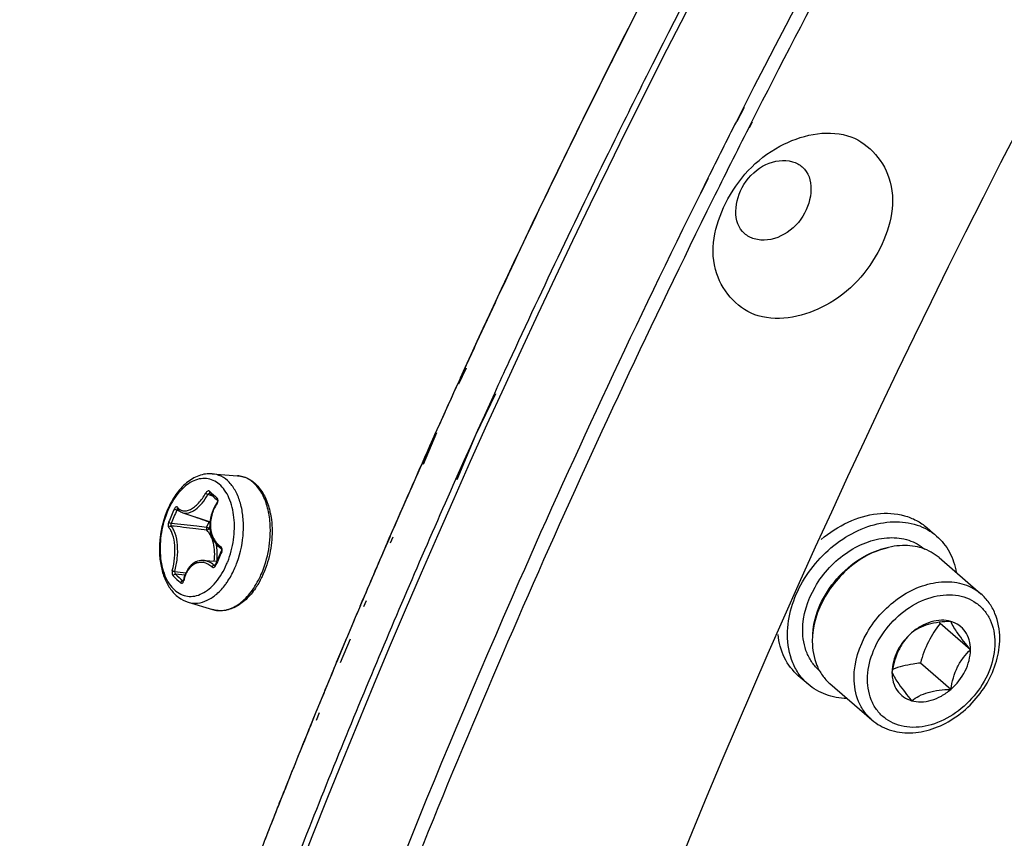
# Model space of a CAD drawing. Header units: millimetres. Extents: x 0 to 420, y 0 to 297.
# Tile 418 of 514: x 330.53 to 335.55, y 208.05 to 212.23. Entities that reach past the tile are written whole.
import ezdxf

# ---------------------------------------------------------------- set-up
doc = ezdxf.new("R2010")
doc.units = ezdxf.units.MM
doc.header["$LTSCALE"] = 23.1
doc.layers.get('0').update_dxf_attribs({"linetype": 'CONTINUOUS'})

msp = doc.modelspace()

# ---------------------------------------------------------------- linework, layer by layer
at = {"color": 7, "linetype": 'Continuous'}
for p, q in [((334.2226, 211.7789), (334.1865, 211.7077)), ((334.2256, 211.778), (334.1893, 211.7068)), ((334.2638, 211.7044), (334.2493, 211.6757)), ((334.2667, 211.7035), (334.2521, 211.6749)), ((334.0412, 211.4176), (334.0031, 211.3409)), ((334.042, 211.4174), (334.0031, 211.3409)), ((332.8028, 210.45), (332.7661, 210.3696)), ((332.7676, 210.3693), (332.8048, 210.4517)), ((332.8088, 210.4486), (332.7702, 210.3686)), ((332.7801, 210.4004), (332.8036, 210.452)), ((332.9588, 210.3187), (332.8566, 210.1073)), ((332.9528, 210.3201), (332.902, 210.2085)), ((332.902, 210.2085), (332.8669, 210.1311)), ((332.6572, 210.1191), (332.59, 209.9584)), ((332.6536, 210.12), (332.6227, 210.051)), ((332.6237, 210.0508), (332.6545, 210.1189)), ((332.6458, 210.1026), (332.6532, 210.1192)), ((332.8669, 210.1311), (332.829, 210.0469)), ((332.6344, 210.077), (332.5823, 209.96)), ((332.8566, 210.1073), (332.7616, 209.8801)), ((332.829, 210.0469), (332.7974, 209.9762)), ((332.7974, 209.9762), (332.7551, 209.8815)), ((331.5138, 209.9107), (331.644, 209.9009)), ((331.5026, 209.81), (331.5013, 209.8102)), ((331.5174, 209.7962), (331.4929, 209.8049)), ((331.3502, 209.7191), (331.3345, 209.7249)), ((331.3647, 209.7115), (331.5034, 209.666)), ((331.4859, 209.637), (331.4983, 209.6656)), ((331.4994, 209.6674), (331.4983, 209.6656)), ((331.4978, 209.6313), (331.5026, 209.6421)), ((335.2071, 209.5933), (335.1571, 209.6366)), ((332.4207, 209.5912), (332.4073, 209.5601)), ((332.4083, 209.5625), (332.4217, 209.5935)), ((332.4099, 209.5622), (332.4233, 209.5932)), ((332.4351, 209.5882), (332.4221, 209.5571)), ((331.5605, 209.5154), (331.5557, 209.5048)), ((331.4687, 209.4685), (331.5383, 209.4647)), ((331.5383, 209.4647), (331.5313, 209.4477)), ((331.5455, 209.4816), (331.5383, 209.4647)), ((331.5502, 209.4924), (331.5455, 209.4816)), ((331.5557, 209.5048), (331.5502, 209.4924)), ((331.6415, 209.4592), (331.6419, 209.4601)), ((335.2198, 209.4832), (335.433, 209.2985)), ((331.5294, 209.4446), (331.5232, 209.4447)), ((331.3749, 209.3932), (331.3271, 209.3989)), ((331.3663, 209.3646), (331.3648, 209.3646)), ((331.3648, 209.3646), (331.3659, 209.3638)), ((331.3912, 209.2561), (331.5162, 209.2181)), ((332.2686, 209.2359), (332.2831, 209.2703)), ((332.2703, 209.2392), (332.2837, 209.2702)), ((332.2993, 209.2636), (332.2863, 209.2325)), ((335.3798, 209.0133), (335.2248, 209.1475)), ((332.1513, 208.9527), (332.2011, 209.0733)), ((332.1649, 208.989), (332.2002, 209.0735)), ((332.217, 209.0667), (332.1665, 208.9462)), ((332.1484, 208.9495), (332.1663, 208.9923)), ((335.2798, 208.8112), (335.1248, 208.9455)), ((334.5524, 208.8374), (334.5024, 208.8807)), ((334.6633, 208.8406), (334.8765, 208.6559)), ((332.0435, 208.6951), (332.0276, 208.6561)), ((332.0603, 208.6922), (332.044, 208.6533)), ((331.8561, 208.2295), (331.86, 208.2393)), ((331.8576, 208.2292), (331.8615, 208.2391))]:
    msp.add_line(p, q, dxfattribs=at)
for points in [[(331.5023, 209.8103), (331.5077, 209.8052), (331.5142, 209.7992), (331.5207, 209.7932), (331.5274, 209.7871), (331.5343, 209.781), (331.5402, 209.7758)], [(331.5384, 209.7627), (331.5313, 209.7515), (331.5245, 209.739), (331.5186, 209.7261), (331.5135, 209.7129), (331.5094, 209.6994), (331.5062, 209.6858), (331.5039, 209.6721)], [(331.5402, 209.7757), (331.5402, 209.7757), (331.5403, 209.7755), (331.5405, 209.7751), (331.5408, 209.7744), (331.541, 209.7736), (331.5411, 209.7725), (331.5411, 209.7713), (331.541, 209.7699), (331.5407, 209.7685), (331.5403, 209.767), (331.5398, 209.7655), (331.5392, 209.7641), (331.5384, 209.7627)], [(331.3376, 209.7325), (331.3408, 209.7282), (331.3451, 209.7235), (331.3499, 209.7193), (331.355, 209.7159), (331.3605, 209.7131), (331.3647, 209.7115)], [(331.5039, 209.6721), (331.5027, 209.6585), (331.5024, 209.645), (331.5031, 209.6317), (331.5048, 209.6187), (331.5074, 209.6061), (331.511, 209.594), (331.5156, 209.5825), (331.521, 209.5716), (331.5273, 209.5615), (331.5345, 209.5522), (331.5424, 209.5437), (331.551, 209.5362), (331.5589, 209.5306)], [(331.5589, 209.5306), (331.559, 209.5305), (331.5595, 209.5301), (331.56, 209.5295), (331.5606, 209.5287), (331.5611, 209.5276), (331.5615, 209.5263), (331.5618, 209.5248), (331.562, 209.5232), (331.562, 209.5216), (331.5618, 209.5199), (331.5615, 209.5182), (331.561, 209.5166), (331.5605, 209.5154)], [(331.4687, 209.4685), (331.4656, 209.4686), (331.4567, 209.4682), (331.4479, 209.4668), (331.4393, 209.4644), (331.4309, 209.461), (331.4228, 209.4566), (331.4151, 209.4512), (331.4077, 209.445), (331.4007, 209.4378), (331.3942, 209.4298), (331.3882, 209.4209), (331.3827, 209.4112), (331.3778, 209.4008), (331.3735, 209.3897), (331.3699, 209.3781), (331.3674, 209.3678)], [(331.5313, 209.4477), (331.5307, 209.4465), (331.5301, 209.4455), (331.5294, 209.4446), (331.5288, 209.444), (331.5282, 209.4435), (331.5278, 209.4433), (331.5275, 209.4432), (331.5273, 209.4432)], [(331.3674, 209.3678), (331.367, 209.3663), (331.3666, 209.3651), (331.3661, 209.3642), (331.3658, 209.3635), (331.3655, 209.3632), (331.3654, 209.3631)]]:
    msp.add_lwpolyline(points, dxfattribs=at)
for centre, radius, start, end in [((379.748, 188.6179), 51.0783, 144.58554, 153.03536), ((378.921, 189.0863), 50.0584, 148.70402, 153.13859), ((378.1152, 189.6489), 49.6691, 150.81894, 153.11874), ((377.5505, 189.9932), 49.2024, 152.64433, 153.34121), ((377.4051, 190.0665), 49.0395, 153.34152, 153.47747), ((377.6287, 189.8996), 49.1219, 153.12297, 153.28104), ((377.5135, 189.9574), 48.993, 153.2809, 153.76624), ((377.3516, 190.0932), 48.9797, 153.47746, 153.63587), ((377.0576, 190.2376), 48.6522, 153.63449, 155.00268), ((377.9853, 189.5747), 49.0735, 153.19101, 153.56979), ((377.9708, 189.5805), 48.9875, 153.18964, 153.66997), ((377.1322, 190.1439), 48.5685, 153.76473, 155.24379), ((376.9614, 190.0703), 47.8655, 153.65952, 158.67442), ((376.7093, 190.4012), 48.2673, 155.00405, 155.3066), ((376.6093, 190.4473), 48.1572, 155.30666, 155.45785), ((376.7729, 190.3112), 48.1722, 155.24548, 155.45783), ((376.4217, 190.5325), 47.9513, 155.56291, 155.89113), ((376.4885, 190.5023), 48.0246, 155.56313, 155.73635), ((376.4133, 190.5362), 47.942, 155.73635, 155.89007), ((376.1614, 190.6485), 47.6663, 155.98039, 156.58106), ((376.1625, 190.6475), 47.6677, 156.09952, 156.58354), ((376.1524, 190.5878), 47.4928, 156.03088, 157.2991), ((332.611, 210.9993), 1.6181, 226.739, 228.5573), ((332.5221, 209.1721), 1.3243, 154.9974, 156.6003), ((332.5248, 209.1698), 1.3134, 154.9967, 156.5997), ((331.3936, 209.6322), 0.4165, 10.716, 11.7383), ((331.4169, 209.6298), 0.402, 11.7036, 13.0178), ((331.4085, 209.628), 0.4106, 11.2904, 11.7068), ((332.5035, 209.1801), 1.3041, 156.5994, 158.2188), ((332.5065, 209.1778), 1.2934, 156.6001, 158.2196), ((329.9202, 196.7503), 12.9815, 83.29431, 83.87466), ((335.7544, 221.6799), 12.7459, 250.15639, 250.27288), ((336.057, 222.5244), 13.6429, 250.27385, 250.4795), ((329.9582, 196.7777), 12.9369, 83.46335, 84.02908), ((329.6874, 194.3921), 15.3378, 83.26275, 83.47295), ((329.6393, 194.3349), 15.4131, 83.11884, 83.30553), ((331.4211, 209.557), 0.1068, 39.0072, 44.0603), ((375.9277, 190.7492), 47.4117, 156.62441, 157.00978), ((375.9135, 190.7559), 47.3961, 156.62195, 157.00628), ((332.9936, 208.8526), 1.5752, 155.2506, 156.5992), ((332.9651, 208.8649), 1.5442, 156.6002, 157.9668), ((331.1742, 209.6285), 0.451, 336.6062, 338.303), ((331.1694, 209.6303), 0.5022, 336.6183, 340.0878), ((334.2987, 233.032), 23.8055, 262.82001, 262.95797), ((332.04, 210.1466), 1.0477, 226.2532, 229.0616), ((332.052, 210.1564), 1.0485, 226.2608, 229.0437), ((331.3424, 209.371), 0.0272, 342.1888, 347.7646), ((331.3054, 209.5996), 0.5013, 335.1324, 336.6049), ((331.3163, 209.5999), 0.5003, 336.6023, 337.0579), ((331.2907, 209.5626), 0.3629, 323.3343, 324.3278), ((331.5535, 209.3409), 0.1284, 253.1, 258.613), ((375.753, 190.8233), 47.222, 157.05082, 157.26899), ((375.7491, 190.8257), 47.2175, 157.04719, 157.26545), ((337.9821, 211.2702), 3.4798, 217.4698, 217.5899), ((375.4769, 190.8702), 46.7607, 157.29883, 158.62089), ((375.5084, 190.926), 46.9568, 157.42415, 157.85804), ((375.5245, 190.9186), 46.9744, 157.42788, 157.76357), ((375.2523, 191.0295), 46.6805, 157.8148, 158.3819), ((375.2703, 191.0228), 46.6997, 157.85798, 158.36673), ((375.0593, 191.1066), 46.4727, 158.37992, 158.6978), ((375.0275, 191.1188), 46.4386, 158.38218, 158.62268)]:
    msp.add_arc(centre, radius, start, end, dxfattribs=at)
for points, knots in [([(330.5331, 203.6439), (330.9158, 205.0107), (332.7603, 210.5366), (335.6453, 215.7009), (338.254, 219.2455)], [0, 0, 0, 0, 0.243865, 1, 1, 1, 1]), ([(332.8036, 210.452), (333.1312, 211.1693), (334.526, 214.035), (336.1979, 216.7649), (337.5881, 218.7188)], [0, 0, 0, 0, 0.24747, 1, 1, 1, 1]), ([(332.3088, 203.3071), (332.6756, 204.6134), (334.4421, 209.8941), (337.2002, 214.8297), (339.6931, 218.2181)], [0, 0, 0, 0, 0.243886, 1, 1, 1, 1]), ([(334.298, 210.7163), (334.2014, 210.7442), (334.0214, 210.9401), (334.1096, 211.3218), (334.367, 211.604), (334.6409, 211.6674), (334.7527, 211.6351)], [0, 0, 0, 0, 0.213494, 0.468879, 0.75293, 1, 1, 1, 1]), ([(334.7527, 211.6351), (334.8493, 211.6072), (335.0293, 211.4113), (334.9412, 211.0296), (334.6838, 210.7474), (334.4099, 210.684), (334.298, 210.7163)], [0, 0, 0, 0, 0.213494, 0.468879, 0.75293, 1, 1, 1, 1]), ([(334.2281, 211.1355), (334.1649, 211.1902), (334.1846, 211.4284), (334.3852, 211.5278), (334.4728, 211.5025)], [0, 0, 0, 0, 0.478313, 1, 1, 1, 1]), ([(334.5227, 211.4757), (334.5859, 211.421), (334.5661, 211.1828), (334.3655, 211.0834), (334.2779, 211.1087)], [0, 0, 0, 0, 0.478313, 1, 1, 1, 1]), ([(334.0031, 211.3409), (333.68, 210.688), (332.4653, 208.0893), (331.485, 205.3798), (330.9081, 203.3191)], [0, 0, 0, 0, 0.253966, 1, 1, 1, 1]), ([(331.5138, 209.9107), (331.5025, 209.9116), (331.4794, 209.9107), (331.4335, 209.8987), (331.3791, 209.8652), (331.3255, 209.8046), (331.2985, 209.7551), (331.2869, 209.7284)], [0, 0, 0, 0, 0.110023, 0.222174, 0.457864, 0.717042, 1, 1, 1, 1]), ([(331.6419, 209.4601), (331.6596, 209.5093), (331.6753, 209.5869), (331.6736, 209.6887), (331.661, 209.7588), (331.6377, 209.8195), (331.6046, 209.8676), (331.5626, 209.9003), (331.5298, 209.9095), (331.5138, 209.9107)], [0, 0, 0, 0, 0.298342, 0.443515, 0.579309, 0.702355, 0.811478, 0.908726, 1, 1, 1, 1]), ([(331.5933, 209.4618), (331.6076, 209.4978), (331.6272, 209.5731), (331.6304, 209.6849), (331.6104, 209.7714), (331.5801, 209.8266), (331.5528, 209.8577), (331.5206, 209.8787), (331.4848, 209.8883), (331.4474, 209.8859), (331.4101, 209.8719), (331.3743, 209.8474), (331.3284, 209.8004), (331.3024, 209.7552), (331.2883, 209.7227)], [0, 0, 0, 0, 0.152525, 0.302373, 0.43648, 0.495343, 0.548595, 0.597448, 0.644182, 0.691699, 0.742661, 0.798803, 0.86076, 1, 1, 1, 1]), ([(331.644, 209.9009), (331.6633, 209.8995), (331.7027, 209.8879), (331.7515, 209.8476), (331.788, 209.7898), (331.803, 209.7446), (331.8086, 209.7204)], [0, 0, 0, 0, 0.222584, 0.456497, 0.713943, 1, 1, 1, 1]), ([(331.8014, 209.7169), (331.7962, 209.742), (331.7821, 209.7884), (331.747, 209.8474), (331.7069, 209.882), (331.6714, 209.8969), (331.6532, 209.9002), (331.644, 209.9009)], [0, 0, 0, 0, 0.296334, 0.557423, 0.7866, 0.894045, 1, 1, 1, 1]), ([(331.3375, 209.7408), (331.3407, 209.736), (331.3488, 209.7275), (331.3654, 209.7209), (331.3844, 209.7216), (331.4045, 209.7291), (331.4251, 209.7426), (331.4533, 209.7688), (331.4709, 209.7937), (331.4813, 209.8119)], [0, 0, 0, 0, 0.092411, 0.18108, 0.27711, 0.388683, 0.518929, 0.666907, 1, 1, 1, 1]), ([(331.5021, 209.8209), (331.5009, 209.8221), (331.4973, 209.8237), (331.4913, 209.8223), (331.4857, 209.8182), (331.4827, 209.8142), (331.4813, 209.8119)], [0, 0, 0, 0, 0.199712, 0.422227, 0.691831, 1, 1, 1, 1]), ([(331.4813, 209.8119), (331.483, 209.8106), (331.4868, 209.8081), (331.4907, 209.806), (331.4929, 209.8049)], [0, 0, 0, 0, 0.46912, 1, 1, 1, 1]), ([(331.5013, 209.8102), (331.5006, 209.8102), (331.4972, 209.8097), (331.4944, 209.8071), (331.4929, 209.8049)], [0, 0, 0, 0, 0.220351, 1, 1, 1, 1]), ([(331.5021, 209.8209), (331.501, 209.8192), (331.4996, 209.8154), (331.501, 209.8114), (331.5023, 209.8103)], [0, 0, 0, 0, 0.541581, 1, 1, 1, 1]), ([(331.3647, 209.7115), (331.3693, 209.71), (331.3796, 209.7085), (331.3958, 209.7109), (331.4127, 209.7177), (331.4368, 209.733), (331.4655, 209.7617), (331.4842, 209.7895), (331.4929, 209.8049)], [0, 0, 0, 0, 0.086222, 0.180732, 0.287345, 0.407569, 0.68568, 1, 1, 1, 1]), ([(331.5394, 209.759), (331.5272, 209.7409), (331.5089, 209.7008), (331.502, 209.6372), (331.5153, 209.5872), (331.5368, 209.5564), (331.5505, 209.5447), (331.5578, 209.54)], [0, 0, 0, 0, 0.270827, 0.536532, 0.780052, 0.892534, 1, 1, 1, 1]), ([(331.5394, 209.759), (331.5389, 209.7595), (331.5382, 209.7602), (331.5376, 209.7614), (331.5378, 209.7617)], [0, 0, 0, 0, 0.675936, 1, 1, 1, 1]), ([(331.5401, 209.7863), (331.539, 209.7846), (331.5375, 209.7809), (331.5389, 209.7769), (331.5402, 209.7758)], [0, 0, 0, 0, 0.550907, 1, 1, 1, 1]), ([(331.5394, 209.759), (331.5409, 209.7612), (331.5433, 209.7662), (331.5452, 209.7756), (331.5433, 209.7835), (331.5401, 209.7863)], [0, 0, 0, 0, 0.282634, 0.557112, 1, 1, 1, 1]), ([(331.2869, 209.7284), (331.2672, 209.6828), (331.248, 209.6095), (331.2437, 209.5113), (331.2514, 209.4408), (331.27, 209.3767), (331.2995, 209.3218), (331.3398, 209.2791), (331.3738, 209.2614), (331.3912, 209.2561)], [0, 0, 0, 0, 0.278847, 0.417676, 0.550633, 0.675047, 0.790134, 0.897383, 1, 1, 1, 1]), ([(331.2883, 209.7227), (331.2728, 209.6867), (331.251, 209.6108), (331.2452, 209.497), (331.2635, 209.4079), (331.2931, 209.3503), (331.3202, 209.3177), (331.3523, 209.2951), (331.3884, 209.2842), (331.4264, 209.2857), (331.4643, 209.2991), (331.5007, 209.3234), (331.5474, 209.3708), (331.5739, 209.4165), (331.5881, 209.4495)], [0, 0, 0, 0, 0.151509, 0.3018, 0.437175, 0.496697, 0.550461, 0.599573, 0.646262, 0.69348, 0.744012, 0.799712, 0.86129, 1, 1, 1, 1]), ([(331.3375, 209.7408), (331.3367, 209.7419), (331.3342, 209.7438), (331.3293, 209.7422), (331.3252, 209.738), (331.3229, 209.7341), (331.3219, 209.7319)], [0, 0, 0, 0, 0.184796, 0.381563, 0.654598, 1, 1, 1, 1]), ([(331.3219, 209.7319), (331.3232, 209.7302), (331.3275, 209.7276), (331.3319, 209.7256), (331.3345, 209.7249)], [0, 0, 0, 0, 0.448191, 1, 1, 1, 1]), ([(331.3389, 209.7308), (331.3379, 209.7305), (331.3361, 209.7285), (331.335, 209.7263), (331.3345, 209.7249)], [0, 0, 0, 0, 0.395526, 1, 1, 1, 1]), ([(331.3375, 209.7408), (331.3368, 209.7395), (331.336, 209.7366), (331.3368, 209.7336), (331.3376, 209.7325)], [0, 0, 0, 0, 0.520455, 1, 1, 1, 1]), ([(331.8099, 209.6539), (331.8095, 209.6586), (331.8081, 209.6773), (331.8055, 209.6959), (331.8029, 209.7096)], [0, 0, 0, 0, 0.25488, 1, 1, 1, 1]), ([(331.8112, 209.7084), (331.8124, 209.7024), (331.8168, 209.6775), (331.819, 209.6522), (331.8196, 209.6331)], [0, 0, 0, 0, 0.244014, 1, 1, 1, 1]), ([(334.6182, 209.5754), (334.6601, 209.611), (334.7503, 209.6698), (334.8983, 209.7147), (335.0208, 209.7083), (335.1048, 209.6753), (335.1409, 209.6507), (335.1571, 209.6366)], [0, 0, 0, 0, 0.281137, 0.542134, 0.778903, 0.890644, 1, 1, 1, 1]), ([(331.2925, 209.6641), (331.2905, 209.6591), (331.289, 209.6513), (331.2898, 209.6421), (331.2914, 209.6382), (331.2926, 209.637)], [0, 0, 0, 0, 0.576319, 0.820064, 1, 1, 1, 1]), ([(331.2925, 209.6641), (331.2931, 209.6633), (331.2948, 209.6619), (331.299, 209.6595), (331.3028, 209.6582), (331.3054, 209.6577)], [0, 0, 0, 0, 0.190811, 0.447527, 1, 1, 1, 1]), ([(331.3054, 209.6577), (331.3042, 209.6553), (331.3031, 209.6515), (331.3029, 209.647), (331.3035, 209.645), (331.304, 209.6444)], [0, 0, 0, 0, 0.589173, 0.829884, 1, 1, 1, 1]), ([(331.5032, 209.664), (331.5028, 209.6642), (331.5012, 209.6648), (331.4995, 209.6653), (331.4983, 209.6656)], [0, 0, 0, 0, 0.262714, 1, 1, 1, 1]), ([(334.4468, 209.0904), (334.4468, 209.1838), (334.4933, 209.3287), (334.6097, 209.4841), (334.7234, 209.5811), (334.8512, 209.6458), (334.9829, 209.6726), (335.1073, 209.6576), (335.1783, 209.6183), (335.2071, 209.5933)], [0, 0, 0, 0, 0.256473, 0.394543, 0.531644, 0.662632, 0.784011, 0.89531, 1, 1, 1, 1]), ([(331.2926, 209.637), (331.2934, 209.6393), (331.2966, 209.6434), (331.3016, 209.6448), (331.304, 209.6444)], [0, 0, 0, 0, 0.510268, 1, 1, 1, 1]), ([(331.311, 209.4181), (331.3169, 209.4384), (331.3246, 209.4808), (331.3256, 209.5427), (331.3175, 209.5907), (331.3049, 209.621), (331.2969, 209.6326), (331.2926, 209.637)], [0, 0, 0, 0, 0.280263, 0.566874, 0.816509, 0.917317, 1, 1, 1, 1]), ([(331.3234, 209.4131), (331.3299, 209.4345), (331.3384, 209.4793), (331.3396, 209.5447), (331.3309, 209.5954), (331.3173, 209.6275), (331.3087, 209.6397), (331.304, 209.6444)], [0, 0, 0, 0, 0.280004, 0.565937, 0.815354, 0.916525, 1, 1, 1, 1]), ([(331.4859, 209.637), (331.4852, 209.6347), (331.4846, 209.6303), (331.4855, 209.6255), (331.4868, 209.624)], [0, 0, 0, 0, 0.55326, 1, 1, 1, 1]), ([(331.4978, 209.6313), (331.4963, 209.6327), (331.4924, 209.6349), (331.4882, 209.6365), (331.4859, 209.637)], [0, 0, 0, 0, 0.472736, 1, 1, 1, 1]), ([(331.4978, 209.6313), (331.4973, 209.6302), (331.4949, 209.6264), (331.4901, 209.6238), (331.4868, 209.624)], [0, 0, 0, 0, 0.263212, 1, 1, 1, 1]), ([(331.5252, 209.4654), (331.527, 209.4812), (331.5282, 209.5121), (331.521, 209.5672), (331.5042, 209.6061), (331.4868, 209.624)], [0, 0, 0, 0, 0.284256, 0.551421, 1, 1, 1, 1]), ([(331.7656, 209.4005), (331.7827, 209.4402), (331.8072, 209.5239), (331.8126, 209.6109), (331.8099, 209.6539)], [0, 0, 0, 0, 0.501182, 1, 1, 1, 1]), ([(331.8196, 209.6331), (331.8208, 209.5942), (331.8144, 209.516), (331.7922, 209.4408), (331.777, 209.4049)], [0, 0, 0, 0, 0.499945, 1, 1, 1, 1]), ([(334.5247, 209.1129), (334.5247, 209.1893), (334.5627, 209.3079), (334.6578, 209.4352), (334.7508, 209.5147), (334.8553, 209.5679), (334.963, 209.5902), (335.065, 209.5784), (335.1233, 209.5466), (335.147, 209.5263)], [0, 0, 0, 0, 0.256356, 0.394367, 0.531444, 0.662461, 0.783913, 0.895292, 1, 1, 1, 1]), ([(335.2071, 209.5933), (335.2334, 209.5705), (335.2789, 209.513), (335.3012, 209.4436), (335.3073, 209.4074)], [0, 0, 0, 0, 0.486901, 1, 1, 1, 1]), ([(331.5384, 209.4648), (331.5392, 209.4722), (331.5415, 209.5009), (331.5398, 209.5299), (331.5357, 209.5509)], [0, 0, 0, 0, 0.258888, 1, 1, 1, 1]), ([(331.5578, 209.54), (331.557, 209.5383), (331.5561, 209.5349), (331.5577, 209.5314), (331.5589, 209.5306)], [0, 0, 0, 0, 0.570385, 1, 1, 1, 1]), ([(331.5631, 209.512), (331.5654, 209.5169), (331.5669, 209.5274), (331.5617, 209.5375), (331.5578, 209.54)], [0, 0, 0, 0, 0.534595, 1, 1, 1, 1]), ([(331.5631, 209.512), (331.5623, 209.5126), (331.5613, 209.5134), (331.5603, 209.515), (331.5605, 209.5154)], [0, 0, 0, 0, 0.661569, 1, 1, 1, 1]), ([(335.2198, 209.4832), (335.1953, 209.5044), (335.1349, 209.5378), (335.0292, 209.5505), (334.9173, 209.5278), (334.8086, 209.4727), (334.712, 209.3903), (334.613, 209.2582), (334.5735, 209.135), (334.5735, 209.0556)], [0, 0, 0, 0, 0.10469, 0.215989, 0.337368, 0.468357, 0.605457, 0.743527, 1, 1, 1, 1]), ([(334.5756, 209.0949), (334.579, 209.1448), (334.6067, 209.2469), (334.6931, 209.3802), (334.8135, 209.4836), (334.9109, 209.5246), (334.9597, 209.5345)], [0, 0, 0, 0, 0.242198, 0.500473, 0.758486, 1, 1, 1, 1]), ([(331.5129, 209.4363), (331.5006, 209.4466), (331.4788, 209.4587), (331.4474, 209.4595), (331.4173, 209.45), (331.3928, 209.4253), (331.3767, 209.3936), (331.3711, 209.375), (331.369, 209.3652)], [0, 0, 0, 0, 0.24179, 0.353138, 0.464814, 0.709082, 0.849157, 1, 1, 1, 1]), ([(331.5232, 209.4447), (331.5152, 209.4515), (331.4982, 209.4628), (331.4783, 209.4679), (331.4687, 209.4685)], [0, 0, 0, 0, 0.522575, 1, 1, 1, 1]), ([(331.311, 209.4181), (331.3095, 209.413), (331.3091, 209.4048), (331.3117, 209.3952), (331.3141, 209.3912), (331.3156, 209.3898)], [0, 0, 0, 0, 0.540185, 0.793916, 1, 1, 1, 1]), ([(331.311, 209.4181), (331.3124, 209.4165), (331.3165, 209.4143), (331.321, 209.4132), (331.3234, 209.4131)], [0, 0, 0, 0, 0.464647, 1, 1, 1, 1]), ([(331.3234, 209.4131), (331.3228, 209.4105), (331.3231, 209.4054), (331.3253, 209.4004), (331.3271, 209.3989)], [0, 0, 0, 0, 0.53107, 1, 1, 1, 1]), ([(331.5129, 209.4363), (331.5139, 209.4385), (331.5167, 209.4422), (331.521, 209.4445), (331.5232, 209.4447)], [0, 0, 0, 0, 0.535491, 1, 1, 1, 1]), ([(331.5129, 209.4363), (331.5145, 209.4349), (331.5183, 209.4329), (331.5248, 209.4336), (331.5304, 209.4378), (331.5328, 209.4419), (331.5338, 209.4442)], [0, 0, 0, 0, 0.236438, 0.464953, 0.715483, 1, 1, 1, 1]), ([(331.5338, 209.4442), (331.533, 209.4448), (331.5318, 209.4456), (331.5311, 209.4472), (331.5313, 209.4477)], [0, 0, 0, 0, 0.641948, 1, 1, 1, 1]), ([(331.5856, 209.351), (331.5899, 209.357), (331.6069, 209.3824), (331.6211, 209.4097), (331.6303, 209.431)], [0, 0, 0, 0, 0.241013, 1, 1, 1, 1]), ([(331.3156, 209.3898), (331.3162, 209.3924), (331.3193, 209.397), (331.3246, 209.3991), (331.3271, 209.3989)], [0, 0, 0, 0, 0.514742, 1, 1, 1, 1]), ([(331.3535, 209.3552), (331.3541, 209.3578), (331.3571, 209.3624), (331.3623, 209.3647), (331.3648, 209.3646)], [0, 0, 0, 0, 0.520267, 1, 1, 1, 1]), ([(331.3535, 209.3552), (331.3547, 209.3542), (331.3575, 209.3526), (331.3624, 209.3534), (331.3661, 209.3572), (331.3677, 209.3607), (331.3683, 209.3626)], [0, 0, 0, 0, 0.231321, 0.444189, 0.692846, 1, 1, 1, 1]), ([(331.369, 209.3652), (331.3687, 209.3654), (331.368, 209.366), (331.3672, 209.3671), (331.3674, 209.3678)], [0, 0, 0, 0, 0.333195, 1, 1, 1, 1]), ([(331.5282, 209.2151), (331.5384, 209.2131), (331.5598, 209.2115), (331.6043, 209.2188), (331.6603, 209.2491), (331.7175, 209.3094), (331.7472, 209.3605), (331.7603, 209.3888)], [0, 0, 0, 0, 0.100653, 0.204739, 0.433329, 0.699241, 1, 1, 1, 1]), ([(331.7755, 209.4013), (331.7726, 209.3946), (331.7608, 209.3689), (331.7467, 209.3443), (331.7349, 209.3269)], [0, 0, 0, 0, 0.256754, 1, 1, 1, 1]), ([(334.7867, 208.871), (334.7867, 208.9504), (334.8263, 209.0735), (334.9253, 209.2057), (335.0219, 209.2881), (335.1305, 209.3431), (335.2424, 209.3658), (335.3482, 209.3531), (335.4085, 209.3197), (335.433, 209.2985)], [0, 0, 0, 0, 0.256473, 0.394543, 0.531643, 0.662632, 0.784011, 0.89531, 1, 1, 1, 1]), ([(331.3912, 209.2561), (331.4067, 209.2514), (331.441, 209.2482), (331.4924, 209.2639), (331.5411, 209.2974), (331.5688, 209.3284), (331.5818, 209.3459)], [0, 0, 0, 0, 0.21654, 0.447542, 0.707131, 1, 1, 1, 1]), ([(331.7349, 209.3269), (331.721, 209.3064), (331.6906, 209.2697), (331.6357, 209.229), (331.5756, 209.2091), (331.5347, 209.2125), (331.5162, 209.2181)], [0, 0, 0, 0, 0.286057, 0.543503, 0.777417, 1, 1, 1, 1]), ([(334.855, 208.8618), (334.855, 208.9064), (334.8741, 208.9993), (334.945, 209.1237), (335.0493, 209.2241), (335.1728, 209.2866), (335.2824, 209.2989), (335.3604, 209.2802), (335.4107, 209.2536), (335.4519, 209.2152), (335.4932, 209.1494), (335.5045, 209.0892), (335.5045, 209.0493)], [0, 0, 0, 0, 0.129668, 0.269359, 0.410763, 0.544839, 0.665836, 0.721902, 0.775957, 0.829435, 0.883905, 1, 1, 1, 1]), ([(335.5295, 209.071), (335.5295, 209.1142), (335.518, 209.1796), (335.4767, 209.2541), (335.4485, 209.285), (335.433, 209.2985)], [0, 0, 0, 0, 0.511244, 0.757317, 1, 1, 1, 1]), ([(335.2798, 209.1576), (335.2642, 209.1621), (335.2301, 209.1661), (335.1779, 209.1573), (335.1262, 209.1351), (335.0946, 209.1128), (335.0798, 209.0999)], [0, 0, 0, 0, 0.224948, 0.467386, 0.727185, 1, 1, 1, 1]), ([(335.2798, 209.1576), (335.2599, 209.157), (335.221, 209.1546), (335.1659, 209.1444), (335.1183, 209.126), (335.0915, 209.1088), (335.0798, 209.0999)], [0, 0, 0, 0, 0.28232, 0.551495, 0.791281, 1, 1, 1, 1]), ([(335.3798, 209.0133), (335.3571, 209.0412), (335.3207, 209.0871), (335.2891, 209.1369), (335.2798, 209.1576)], [0, 0, 0, 0, 0.612491, 1, 1, 1, 1]), ([(335.3798, 209.0133), (335.3798, 209.0301), (335.3757, 209.0627), (335.3555, 209.1066), (335.3226, 209.1402), (335.2945, 209.1534), (335.2798, 209.1576)], [0, 0, 0, 0, 0.266795, 0.515912, 0.756237, 1, 1, 1, 1]), ([(334.61, 208.9066), (334.5964, 208.9186), (334.5716, 208.9463), (334.5348, 209.0139), (334.5247, 209.0733), (334.5247, 209.1129)], [0, 0, 0, 0, 0.237987, 0.481694, 1, 1, 1, 1]), ([(335.2248, 209.1475), (335.2023, 209.1184), (335.161, 209.0544), (335.1355, 208.9827), (335.1248, 208.9455)], [0, 0, 0, 0, 0.486957, 1, 1, 1, 1]), ([(334.5024, 208.8807), (334.4732, 208.906), (334.4237, 208.9717), (334.403, 209.0507), (334.3989, 209.0916)], [0, 0, 0, 0, 0.48434, 1, 1, 1, 1]), ([(334.5524, 208.8374), (334.5356, 208.852), (334.5048, 208.8859), (334.4592, 208.9687), (334.4468, 209.0417), (334.4468, 209.0904)], [0, 0, 0, 0, 0.238021, 0.481682, 1, 1, 1, 1]), ([(334.5735, 209.0556), (334.5735, 209.0143), (334.5841, 208.9522), (334.6228, 208.8819), (334.6489, 208.8531), (334.6633, 208.8406)], [0, 0, 0, 0, 0.518318, 0.761979, 1, 1, 1, 1]), ([(334.8765, 208.6559), (334.9025, 208.6334), (334.9655, 208.598), (335.0746, 208.5834), (335.1881, 208.6049), (335.2966, 208.6586), (335.3923, 208.739), (335.4679, 208.8396), (335.5171, 208.9521), (335.5295, 209.0321), (335.5295, 209.071)], [0, 0, 0, 0, 0.110355, 0.224909, 0.346504, 0.475444, 0.609358, 0.744151, 0.875428, 1, 1, 1, 1]), ([(335.0798, 209.0999), (335.0671, 209.0877), (335.0423, 209.0605), (335.0015, 208.9953), (334.9864, 208.9371), (334.9798, 208.8978)], [0, 0, 0, 0, 0.230581, 0.47882, 1, 1, 1, 1]), ([(335.0798, 209.0999), (335.0497, 209.0738), (335.0009, 209.0119), (334.9798, 208.9348), (334.9798, 208.8978)], [0, 0, 0, 0, 0.51821, 1, 1, 1, 1]), ([(335.5045, 209.0493), (335.5045, 209.0047), (335.4855, 208.9118), (335.4146, 208.7875), (335.3103, 208.6871), (335.1867, 208.6245), (335.0771, 208.6123), (334.9992, 208.631), (334.9489, 208.6575), (334.9076, 208.6959), (334.8663, 208.7618), (334.855, 208.8219), (334.855, 208.8618)], [0, 0, 0, 0, 0.129668, 0.269359, 0.410763, 0.544839, 0.665836, 0.721902, 0.775957, 0.829435, 0.883905, 1, 1, 1, 1]), ([(335.2798, 208.8112), (335.2864, 208.8505), (335.3015, 208.9087), (335.3423, 208.9739), (335.3671, 209.0011), (335.3798, 209.0133)], [0, 0, 0, 0, 0.52118, 0.769419, 1, 1, 1, 1]), ([(335.2798, 208.8112), (335.3099, 208.8373), (335.3586, 208.8993), (335.3798, 208.9763), (335.3798, 209.0133)], [0, 0, 0, 0, 0.51821, 1, 1, 1, 1]), ([(335.1248, 208.9455), (335.1122, 208.9439), (335.064, 208.9371), (335.0162, 208.9258), (334.9825, 208.9134)], [0, 0, 0, 0, 0.261215, 1, 1, 1, 1]), ([(334.8765, 208.6559), (334.8622, 208.6684), (334.8361, 208.6972), (334.7973, 208.7676), (334.7867, 208.8296), (334.7867, 208.871)], [0, 0, 0, 0, 0.238021, 0.481682, 1, 1, 1, 1]), ([(334.9798, 208.8978), (334.9891, 208.8771), (335.0207, 208.8273), (335.0571, 208.7814), (335.0798, 208.7535)], [0, 0, 0, 0, 0.387509, 1, 1, 1, 1]), ([(334.9798, 208.8978), (334.9798, 208.8811), (334.9839, 208.8484), (335.004, 208.8045), (335.0369, 208.771), (335.0651, 208.7577), (335.0798, 208.7535)], [0, 0, 0, 0, 0.266795, 0.515912, 0.756237, 1, 1, 1, 1]), ([(334.7506, 208.7648), (334.714, 208.7657), (334.6421, 208.7779), (334.5787, 208.8146), (334.5524, 208.8374)], [0, 0, 0, 0, 0.51308, 1, 1, 1, 1]), ([(335.0798, 208.7535), (335.0953, 208.749), (335.1294, 208.7451), (335.1816, 208.7538), (335.2334, 208.776), (335.2649, 208.7984), (335.2798, 208.8112)], [0, 0, 0, 0, 0.224948, 0.467386, 0.727185, 1, 1, 1, 1]), ([(335.0798, 208.7535), (335.0915, 208.7624), (335.1183, 208.7795), (335.1659, 208.798), (335.221, 208.8082), (335.2599, 208.8106), (335.2798, 208.8112)], [0, 0, 0, 0, 0.208719, 0.448505, 0.71768, 1, 1, 1, 1])]:
    msp.add_open_spline(points, degree=3, knots=knots, dxfattribs=at)
for points in [[(334.4728, 211.5025), (334.4909, 211.4972), (334.5084, 211.488), (334.5227, 211.4757)], [(334.2779, 211.1087), (334.2598, 211.114), (334.2423, 211.1232), (334.2281, 211.1355)], [(331.5232, 209.4447), (331.5243, 209.4438), (331.5258, 209.4432), (331.5273, 209.4432)]]:
    msp.add_open_spline(points, degree=3, dxfattribs=at)

doc.saveas('drawing.dxf')
